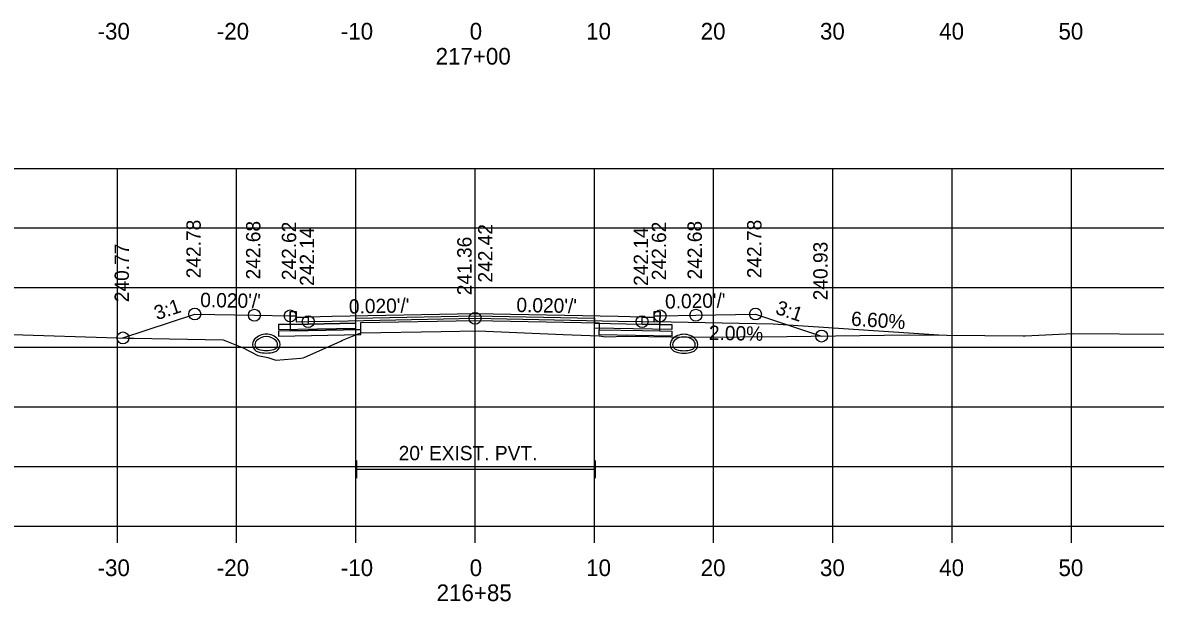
# Model space of a CAD drawing. Extents: x 1369627 to 1374022, y 380035 to 398173.
# Drawn here: x 1371500.9 to 1371595.9, y 383773.2 to 383821.7 of the extents above; entities that cross this region are included whole.
import ezdxf

# ---------------------------------------------------------------- set-up
doc = ezdxf.new("R2010")
doc.units = 0
for name, color, linetype in [('Default', 7, 'Continuous'), ('R_Alt Surface', 7, 'Continuous'), ('R_Axis', 7, 'Continuous'), ('R_Axis Annot', 7, 'Continuous'), ('R_Drive', 7, 'Continuous'), ('R_Exist Surface', 7, 'Continuous'), ('R_Fin Surface', 7, 'Continuous'), ('R_Grid', 7, 'Continuous'), ('R_No Plot', 7, 'Continuous'), ('R_Xsect Elev', 7, 'Continuous'), ('R_Xsect Slope', 7, 'Continuous')]:
    doc.layers.add(name, color=color, linetype=linetype)

msp = doc.modelspace()

# ---------------------------------------------------------------- linework, layer by layer
at = {"layer": 'Default'}
for p, q in [((1371528.933, 383783.512), (1371528.933, 383785.012)), ((1371548.933, 383783.512), (1371548.933, 383785.012)), ((1371528.933, 383784.262), (1371548.933, 383784.262))]:
    msp.add_line(p, q, dxfattribs=at)
for points in [[(1371523.336, 383797.511), (1371523.836, 383797.511), (1371523.846, 383797.011), (1371524.846, 383797.031), (1371524.846, 383796.444), (1371523.346, 383796.414)], [(1371553.846, 383797.011), (1371553.856, 383797.511), (1371554.356, 383797.511), (1371554.346, 383796.414), (1371552.846, 383796.444), (1371552.846, 383797.031)]]:
    msp.add_lwpolyline(points, close=True, dxfattribs=at)
at = {"layer": 'R_Alt Surface'}
for points in [[(1371523.336, 383797.511), (1371523.346, 383796.414), (1371524.846, 383796.444), (1371528.846, 383796.524), (1371528.846, 383796.941), (1371538.846, 383797.141), (1371548.846, 383796.941), (1371548.846, 383796.524), (1371552.846, 383796.444), (1371554.346, 383796.414), (1371554.356, 383797.511)], [(1371523.336, 383797.126), (1371523.346, 383795.863), (1371524.846, 383795.893), (1371529.269, 383795.981), (1371529.269, 383796.564), (1371538.846, 383796.756), (1371549.255, 383796.548), (1371549.255, 383795.965), (1371552.846, 383795.893), (1371554.346, 383795.863), (1371554.356, 383797.126)]]:
    msp.add_lwpolyline(points, dxfattribs=at)
for points in [[(1371538.846, 383797.311), (1371526.846, 383797.071), (1371524.846, 383797.031), (1371524.846, 383796.444), (1371528.846, 383796.524), (1371528.846, 383796.941), (1371538.846, 383797.141), (1371548.846, 383796.941), (1371548.846, 383796.524), (1371552.846, 383796.444), (1371552.846, 383797.031), (1371550.846, 383797.071)], [(1371528.846, 383796.524), (1371524.846, 383796.444), (1371523.346, 383796.414), (1371522.346, 383796.394), (1371522.346, 383795.977), (1371528.846, 383796.107)], [(1371548.846, 383796.524), (1371552.846, 383796.444), (1371554.346, 383796.414), (1371555.346, 383796.394), (1371555.346, 383795.977), (1371548.846, 383796.107)], [(1371529.269, 383795.981), (1371524.846, 383795.893), (1371523.346, 383795.863), (1371522.346, 383795.843), (1371522.346, 383795.426), (1371529.269, 383795.564)], [(1371549.255, 383795.965), (1371552.846, 383795.893), (1371554.346, 383795.863), (1371555.346, 383795.843), (1371555.346, 383795.426), (1371549.255, 383795.548)]]:
    msp.add_lwpolyline(points, close=True, dxfattribs=at)
at = {"layer": 'R_Axis'}
for p, q in [((1371388.846, 383779.505), (1371688.846, 383779.505)), ((1371508.846, 383778.105), (1371508.846, 383779.505)), ((1371518.846, 383778.105), (1371518.846, 383779.505)), ((1371528.846, 383778.105), (1371528.846, 383779.505)), ((1371538.846, 383778.105), (1371538.846, 383779.505)), ((1371548.846, 383778.105), (1371548.846, 383779.505)), ((1371558.846, 383778.105), (1371558.846, 383779.505)), ((1371568.846, 383778.105), (1371568.846, 383779.505)), ((1371578.846, 383778.105), (1371578.846, 383779.505)), ((1371588.846, 383778.105), (1371588.846, 383779.505))]:
    msp.add_line(p, q, dxfattribs=at)
at = {"layer": 'R_Drive'}
for p, q in [((1371563.846, 383796.426), (1371553.846, 383796.626)), ((1371577.716, 383795.51), (1371563.846, 383796.426))]:
    msp.add_line(p, q, dxfattribs=at)
for centre, radius, start, end in [((1371521.336, 383794.244), 1.354, 43.64848, 136.35152), ((1371521.336, 383794.244), 1.146, 43.64848, 136.35152), ((1371556.356, 383794.233), 1.354, 43.64848, 136.35152), ((1371556.356, 383794.233), 1.146, 43.64848, 136.35152), ((1371520.823, 383794.733), 0.646, 136.35152, 253.95293), ((1371520.823, 383794.733), 0.438, 136.35152, 253.95293), ((1371521.848, 383794.733), 0.438, 286.04707, 43.64848), ((1371521.848, 383794.733), 0.646, 286.04707, 43.64848), ((1371555.843, 383794.722), 0.646, 136.35152, 253.95293), ((1371555.843, 383794.722), 0.438, 136.35152, 253.95293), ((1371556.868, 383794.722), 0.438, 286.04707, 43.64848), ((1371556.868, 383794.722), 0.646, 286.04707, 43.64848), ((1371521.336, 383796.515), 2.5, 253.95293, 286.04707), ((1371521.336, 383796.515), 2.292, 253.95293, 286.04707), ((1371556.356, 383796.504), 2.5, 253.95293, 286.04707), ((1371556.356, 383796.504), 2.292, 253.95293, 286.04707)]:
    msp.add_arc(centre, radius, start, end, dxfattribs=at)
at = {"layer": 'R_Exist Surface'}
msp.add_lwpolyline([(1371499.169, 383795.591), (1371509.706, 383795.267), (1371510.054, 383795.257), (1371510.215, 383795.252), (1371517.713, 383795.124), (1371519.405, 383794.447), (1371520.636, 383793.793), (1371521.474, 383793.641), (1371522.145, 383793.411), (1371524.227, 383793.578), (1371524.424, 383793.603), (1371524.554, 383793.656), (1371525.766, 383794.199), (1371527.589, 383795.015), (1371527.722, 383795.082), (1371529.269, 383795.717), (1371536.011, 383795.814), (1371539.095, 383795.866), (1371546.216, 383795.581), (1371549.255, 383795.463), (1371549.818, 383795.375), (1371551.535, 383795.432), (1371557.126, 383795.354), (1371564.973, 383795.399), (1371575.184, 383795.534), (1371584.798, 383795.444), (1371584.838, 383795.444), (1371584.913, 383795.444), (1371584.972, 383795.446), (1371588.968, 383795.658), (1371596.777, 383795.591)], dxfattribs=at)
at = {"layer": 'R_Fin Surface'}
msp.add_lwpolyline([(1371509.315, 383795.279), (1371515.336, 383797.286), (1371520.336, 383797.186), (1371523.336, 383797.126), (1371523.836, 383797.126), (1371523.846, 383796.626), (1371524.846, 383796.646), (1371526.846, 383796.686), (1371538.846, 383796.926), (1371550.846, 383796.686), (1371552.846, 383796.646), (1371553.846, 383796.626), (1371553.856, 383797.126), (1371554.356, 383797.126), (1371557.356, 383797.186), (1371562.356, 383797.286), (1371567.901, 383795.438)], dxfattribs=at)
at = {"layer": 'R_Grid'}
for p, q in [((1371388.846, 383809.505), (1371688.846, 383809.505)), ((1371508.846, 383779.505), (1371508.846, 383809.505)), ((1371518.846, 383779.505), (1371518.846, 383809.505)), ((1371528.846, 383779.505), (1371528.846, 383809.505)), ((1371538.846, 383779.505), (1371538.846, 383809.505)), ((1371548.846, 383779.505), (1371548.846, 383809.505)), ((1371558.846, 383779.505), (1371558.846, 383809.505)), ((1371568.846, 383779.505), (1371568.846, 383809.505)), ((1371578.846, 383779.505), (1371578.846, 383809.505)), ((1371588.846, 383779.505), (1371588.846, 383809.505)), ((1371388.846, 383804.505), (1371688.846, 383804.505)), ((1371388.846, 383799.505), (1371688.846, 383799.505)), ((1371388.846, 383794.505), (1371688.846, 383794.505)), ((1371388.846, 383789.505), (1371688.846, 383789.505)), ((1371388.846, 383784.505), (1371688.846, 383784.505)), ((1371388.846, 383779.505), (1371688.846, 383779.505))]:
    msp.add_line(p, q, dxfattribs=at)
at = {"layer": 'R_No Plot'}
for centre in [(1371515.336, 383797.286), (1371520.336, 383797.186), (1371523.336, 383797.126), (1371538.846, 383796.926), (1371554.356, 383797.126), (1371557.356, 383797.186), (1371562.356, 383797.286), (1371524.846, 383796.646), (1371552.846, 383796.646), (1371509.315, 383795.279), (1371567.901, 383795.438)]:
    msp.add_circle(centre, 0.5, dxfattribs=at)
at = {"layer": 'R_Xsect Elev'}
msp.add_line((1371538.846, 383795.861), (1371538.846, 383805.861), dxfattribs=at)

# ---------------------------------------------------------------- texts
at = {"layer": 'R_Axis Annot'}
for s, height, p in [('-30', 1.4, (1371507.187, 383820.305)), ('-20', 1.4, (1371517.187, 383820.305)), ('-10', 1.4, (1371527.584, 383820.305)), ('0', 1.4, (1371538.388, 383820.305)), ('10', 1.4, (1371548.157, 383820.305)), ('20', 1.4, (1371557.76, 383820.305)), ('30', 1.4, (1371567.76, 383820.305)), ('40', 1.4, (1371577.76, 383820.305)), ('50', 1.4, (1371587.76, 383820.305)), ('217+00', 1.4, (1371535.533, 383818.205)), ("20' EXIST. PVT.", 1.2, (1371532.436, 383785.02)), ('-30', 1.4, (1371507.187, 383775.305)), ('-20', 1.4, (1371517.187, 383775.305)), ('-10', 1.4, (1371527.584, 383775.305)), ('0', 1.4, (1371538.388, 383775.305)), ('10', 1.4, (1371548.157, 383775.305)), ('20', 1.4, (1371557.76, 383775.305)), ('30', 1.4, (1371567.76, 383775.305)), ('40', 1.4, (1371577.76, 383775.305)), ('50', 1.4, (1371587.76, 383775.305)), ('216+85', 1.4, (1371535.616, 383773.205))]:
    msp.add_text(s, height=height, dxfattribs=at).set_placement(p)
at = {"layer": 'R_Xsect Elev'}
for s, rotation, p in [('242.78', 90, (1371515.836, 383800.286)), ('242.68', 90, (1371520.836, 383800.186)), ('242.62', 90, (1371523.836, 383800.126)), ('242.62', 90, (1371554.856, 383800.126)), ('242.68', 90, (1371557.856, 383800.186)), ('242.78', 90, (1371562.856, 383800.286)), ('242.14', 90, (1371525.346, 383799.646)), ('242.42', 90, (1371540.297, 383799.926)), ('242.14', 90, (1371553.346, 383799.646)), ('240.77', 90, (1371509.815, 383798.279)), ('241.36', 90, (1371538.546, 383798.861)), ('240.93', 90, (1371568.401, 383798.438)), ('6.60%', 356.22396, (1371570.342, 383796.312)), ('2.00%', 358.85424, (1371558.437, 383795.123))]:
    msp.add_text(s, height=1.2, rotation=rotation, dxfattribs=at).set_placement(p)
at = {"layer": 'R_Xsect Slope'}
for s, rotation, p in [("0.020'/'", 358.85424, (1371515.786, 383797.877)), ("0.020'/'", 1.14576, (1371554.782, 383797.734)), ('3:1', 18.43323, (1371512.167, 383796.757)), ("0.020'/'", 1.14576, (1371528.272, 383797.314)), ("0.020'/'", 358.85424, (1371542.296, 383797.457)), ('3:1', 341.56677, (1371563.956, 383797.326))]:
    msp.add_text(s, height=1.2, rotation=rotation, dxfattribs=at).set_placement(p)

doc.saveas('drawing.dxf')
